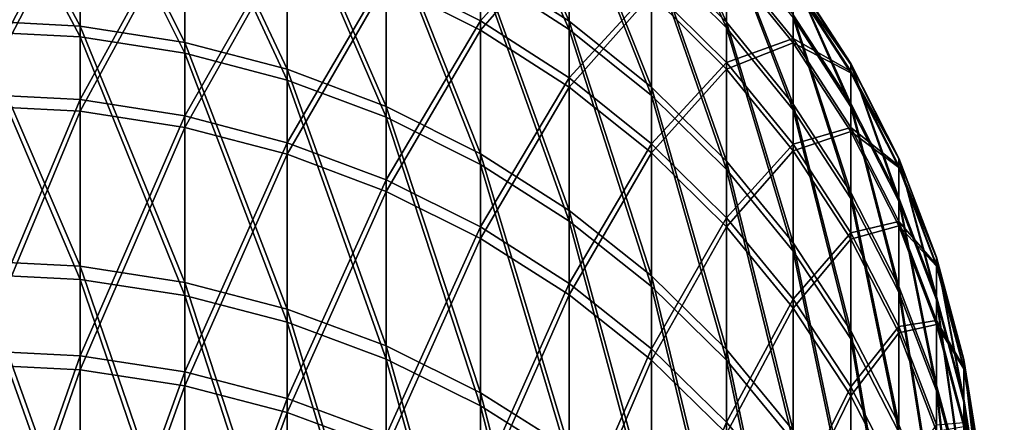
# Model space of a CAD drawing. Header units: millimetres. Extents: x -184 to 165, y -135 to 242.
# Tile 730 of 1056: x -36.7388 to -36.4954, y -81.7144 to -81.615. Entities that reach past the tile are written whole.
import ezdxf

# ---------------------------------------------------------------- set-up
doc = ezdxf.new("R2010")
doc.units = ezdxf.units.MM
doc.header["$LTSCALE"] = 41.718519
for name, color, linetype in [('384', 7, 'CONTINUOUS'), ('386', 7, 'CONTINUOUS'), ('453', 7, 'CONTINUOUS'), ('455', 7, 'CONTINUOUS'), ('469', 7, 'CONTINUOUS')]:
    doc.layers.add(name, color=color, linetype=linetype)

msp = doc.modelspace()

# ---------------------------------------------------------------- linework, layer by layer
at = {"layer": '384', "linetype": 'CONTINUOUS'}
for points in [[(-19.80252, -81.50071, 60), (-177.5651, -81.83048, 60), (-177.79032, -81.26705, 60), (-19.80252, -81.50071, 60)], [(-19.80252, -81.50071, 60), (-19.99456, -81.97781, 60), (-177.5651, -81.83048, 60), (-19.80252, -81.50071, 60)]]:
    msp.add_3dface(points, dxfattribs=at)
at = {"layer": '386', "linetype": 'CONTINUOUS'}
for points in [[(-177.69748, -81.50071, 63), (-19.9349, -81.83048, 63), (-19.70968, -81.26705, 63), (-177.69748, -81.50071, 63)], [(-177.69748, -81.50071, 63), (-177.50544, -81.97781, 63), (-19.9349, -81.83048, 63), (-177.69748, -81.50071, 63)]]:
    msp.add_3dface(points, dxfattribs=at)
at = {"layer": '453', "linetype": 'CONTINUOUS'}
for points in [[(-36.60295, -81.58073, 25.37994), (-36.60295, -81.61532, 25.11117), (-36.62491, -81.56654, 25.37844), (-36.60295, -81.58073, 25.37994)], [(-36.62491, -81.56654, 25.37844), (-36.60295, -81.61532, 25.11117), (-36.62491, -81.6012, 25.10903), (-36.62491, -81.56654, 25.37844)], [(-36.75, -81.61519, 24.83494), (-36.75, -81.56804, 25.10399), (-36.72387, -81.61654, 24.8352), (-36.75, -81.61519, 24.83494)], [(-36.75, -81.56804, 25.10399), (-36.72387, -81.56939, 25.1042), (-36.72387, -81.61654, 24.8352), (-36.75, -81.56804, 25.10399)], [(-36.698, -81.57344, 25.10481), (-36.698, -81.62056, 24.836), (-36.72387, -81.56939, 25.1042), (-36.698, -81.57344, 25.10481)], [(-36.72387, -81.56939, 25.1042), (-36.698, -81.62056, 24.836), (-36.72387, -81.61654, 24.8352), (-36.72387, -81.56939, 25.1042)], [(-36.6727, -81.58015, 25.10583), (-36.6727, -81.62721, 24.83732), (-36.698, -81.57344, 25.10481), (-36.6727, -81.58015, 25.10583)], [(-36.698, -81.57344, 25.10481), (-36.6727, -81.62721, 24.83732), (-36.698, -81.62056, 24.836), (-36.698, -81.57344, 25.10481)], [(-36.56409, -81.59339, 25.65209), (-36.56409, -81.61557, 25.38362), (-36.5826, -81.57489, 25.65098), (-36.56409, -81.59339, 25.65209)], [(-36.5826, -81.57489, 25.65098), (-36.56409, -81.61557, 25.38362), (-36.5826, -81.59714, 25.38167), (-36.5826, -81.57489, 25.65098)], [(-36.62491, -81.61752, 27.0025), (-36.62491, -81.57822, 26.73373), (-36.64824, -81.60579, 27.00449), (-36.62491, -81.61752, 27.0025)], [(-36.62491, -81.61752, 27.0025), (-36.60295, -81.59239, 26.73199), (-36.62491, -81.57822, 26.73373), (-36.62491, -81.61752, 27.0025)], [(-36.64824, -81.58944, 25.10724), (-36.64824, -81.63642, 24.83916), (-36.6727, -81.58015, 25.10583), (-36.64824, -81.58944, 25.10724)], [(-36.6727, -81.58015, 25.10583), (-36.64824, -81.63642, 24.83916), (-36.6727, -81.62721, 24.83732), (-36.6727, -81.58015, 25.10583)], [(-36.5826, -81.59714, 25.38167), (-36.5826, -81.63163, 25.11365), (-36.60295, -81.58073, 25.37994), (-36.5826, -81.59714, 25.38167)], [(-36.60295, -81.58073, 25.37994), (-36.5826, -81.63163, 25.11365), (-36.60295, -81.61532, 25.11117), (-36.60295, -81.58073, 25.37994)], [(-36.75, -81.58445, 27.00811), (-36.75, -81.63623, 27.27632), (-36.72387, -81.5858, 27.00788), (-36.75, -81.58445, 27.00811)], [(-36.75, -81.63623, 27.27632), (-36.72387, -81.63757, 27.27603), (-36.72387, -81.5858, 27.00788), (-36.75, -81.63623, 27.27632)], [(-36.72387, -81.63757, 27.27603), (-36.698, -81.58984, 27.0072), (-36.72387, -81.5858, 27.00788), (-36.72387, -81.63757, 27.27603)], [(-36.62491, -81.6012, 25.10903), (-36.62491, -81.6481, 24.84148), (-36.64824, -81.58944, 25.10724), (-36.62491, -81.6012, 25.10903)], [(-36.64824, -81.58944, 25.10724), (-36.62491, -81.6481, 24.84148), (-36.64824, -81.63642, 24.83916), (-36.64824, -81.58944, 25.10724)], [(-36.698, -81.64158, 27.27516), (-36.698, -81.58984, 27.0072), (-36.72387, -81.63757, 27.27603), (-36.698, -81.64158, 27.27516)], [(-36.698, -81.64158, 27.27516), (-36.6727, -81.59653, 27.00606), (-36.698, -81.58984, 27.0072), (-36.698, -81.64158, 27.27516)], [(-36.60295, -81.6316, 27.00012), (-36.60295, -81.59239, 26.73199), (-36.62491, -81.61752, 27.0025), (-36.60295, -81.6316, 27.00012)], [(-36.60295, -81.6316, 27.00012), (-36.5826, -81.60876, 26.72997), (-36.60295, -81.59239, 26.73199), (-36.60295, -81.6316, 27.00012)], [(-36.54762, -81.61372, 25.6533), (-36.54762, -81.63583, 25.38576), (-36.56409, -81.59339, 25.65209), (-36.54762, -81.61372, 25.6533)], [(-36.56409, -81.59339, 25.65209), (-36.54762, -81.63583, 25.38576), (-36.56409, -81.61557, 25.38362), (-36.56409, -81.59339, 25.65209)], [(-36.6727, -81.64821, 27.27372), (-36.6727, -81.59653, 27.00606), (-36.698, -81.64158, 27.27516), (-36.6727, -81.64821, 27.27372)], [(-36.6727, -81.64821, 27.27372), (-36.64824, -81.60579, 27.00449), (-36.6727, -81.59653, 27.00606), (-36.6727, -81.64821, 27.27372)], [(-36.56409, -81.61557, 25.38362), (-36.56409, -81.64995, 25.11643), (-36.5826, -81.59714, 25.38167), (-36.56409, -81.61557, 25.38362)], [(-36.5826, -81.59714, 25.38167), (-36.56409, -81.64995, 25.11643), (-36.5826, -81.63163, 25.11365), (-36.5826, -81.59714, 25.38167)], [(-36.60295, -81.61532, 25.11117), (-36.60295, -81.6621, 24.84426), (-36.62491, -81.6012, 25.10903), (-36.60295, -81.61532, 25.11117)], [(-36.62491, -81.6012, 25.10903), (-36.60295, -81.6621, 24.84426), (-36.62491, -81.6481, 24.84148), (-36.62491, -81.6012, 25.10903)], [(-36.56409, -81.62715, 26.72771), (-36.56409, -81.60035, 26.45966), (-36.5826, -81.60876, 26.72997), (-36.56409, -81.62715, 26.72771)], [(-36.54762, -81.62066, 26.45809), (-36.54762, -81.60613, 26.19003), (-36.56409, -81.60035, 26.45966), (-36.54762, -81.62066, 26.45809)], [(-36.56409, -81.62715, 26.72771), (-36.54762, -81.62066, 26.45809), (-36.56409, -81.60035, 26.45966), (-36.56409, -81.62715, 26.72771)], [(-36.53338, -81.62579, 25.92189), (-36.53338, -81.63566, 25.65461), (-36.54762, -81.60381, 25.92158), (-36.53338, -81.62579, 25.92189)], [(-36.54762, -81.60613, 26.19003), (-36.53338, -81.62579, 25.92189), (-36.54762, -81.60381, 25.92158), (-36.54762, -81.60613, 26.19003)], [(-36.54762, -81.60381, 25.92158), (-36.53338, -81.63566, 25.65461), (-36.54762, -81.61372, 25.6533), (-36.54762, -81.60381, 25.92158)], [(-36.64824, -81.65739, 27.27173), (-36.64824, -81.60579, 27.00449), (-36.6727, -81.64821, 27.27372), (-36.64824, -81.65739, 27.27173)], [(-36.64824, -81.65739, 27.27173), (-36.62491, -81.61752, 27.0025), (-36.64824, -81.60579, 27.00449), (-36.64824, -81.65739, 27.27173)], [(-36.53338, -81.6281, 26.18934), (-36.53338, -81.62579, 25.92189), (-36.54762, -81.60613, 26.19003), (-36.53338, -81.6281, 26.18934)], [(-36.54762, -81.62066, 26.45809), (-36.53338, -81.6281, 26.18934), (-36.54762, -81.60613, 26.19003), (-36.54762, -81.62066, 26.45809)], [(-36.5826, -81.64786, 26.99736), (-36.5826, -81.60876, 26.72997), (-36.60295, -81.6316, 27.00012), (-36.5826, -81.64786, 26.99736)], [(-36.5826, -81.64786, 26.99736), (-36.56409, -81.62715, 26.72771), (-36.5826, -81.60876, 26.72997), (-36.5826, -81.64786, 26.99736)], [(-36.53338, -81.63566, 25.65461), (-36.53338, -81.65769, 25.38806), (-36.54762, -81.61372, 25.6533), (-36.53338, -81.63566, 25.65461)], [(-36.54762, -81.61372, 25.6533), (-36.53338, -81.65769, 25.38806), (-36.54762, -81.63583, 25.38576), (-36.54762, -81.61372, 25.6533)], [(-36.75, -81.67455, 24.5683), (-36.75, -81.61519, 24.83494), (-36.72387, -81.67588, 24.56863), (-36.75, -81.67455, 24.5683)], [(-36.75, -81.61519, 24.83494), (-36.72387, -81.61654, 24.8352), (-36.72387, -81.67588, 24.56863), (-36.75, -81.61519, 24.83494)], [(-36.5826, -81.63163, 25.11365), (-36.5826, -81.67828, 24.84748), (-36.60295, -81.61532, 25.11117), (-36.5826, -81.63163, 25.11365)], [(-36.60295, -81.61532, 25.11117), (-36.5826, -81.67828, 24.84748), (-36.60295, -81.6621, 24.84426), (-36.60295, -81.61532, 25.11117)], [(-36.54762, -81.63583, 25.38576), (-36.54762, -81.67009, 25.11949), (-36.56409, -81.61557, 25.38362), (-36.54762, -81.63583, 25.38576)], [(-36.56409, -81.61557, 25.38362), (-36.54762, -81.67009, 25.11949), (-36.56409, -81.64995, 25.11643), (-36.56409, -81.61557, 25.38362)], [(-36.698, -81.62056, 24.836), (-36.698, -81.67986, 24.56961), (-36.72387, -81.61654, 24.8352), (-36.698, -81.62056, 24.836)], [(-36.72387, -81.61654, 24.8352), (-36.698, -81.67986, 24.56961), (-36.72387, -81.67588, 24.56863), (-36.72387, -81.61654, 24.8352)], [(-36.62491, -81.66902, 27.26921), (-36.62491, -81.61752, 27.0025), (-36.64824, -81.65739, 27.27173), (-36.62491, -81.66902, 27.26921)], [(-36.62491, -81.66902, 27.26921), (-36.60295, -81.6316, 27.00012), (-36.62491, -81.61752, 27.0025), (-36.62491, -81.66902, 27.26921)], [(-36.6727, -81.62721, 24.83732), (-36.6727, -81.68644, 24.57124), (-36.698, -81.62056, 24.836), (-36.6727, -81.62721, 24.83732)], [(-36.698, -81.62056, 24.836), (-36.6727, -81.68644, 24.57124), (-36.698, -81.67986, 24.56961), (-36.698, -81.62056, 24.836)], [(-36.54762, -81.64737, 26.72522), (-36.54762, -81.62066, 26.45809), (-36.56409, -81.62715, 26.72771), (-36.54762, -81.64737, 26.72522)], [(-36.53338, -81.64257, 26.4564), (-36.53338, -81.6281, 26.18934), (-36.54762, -81.62066, 26.45809), (-36.53338, -81.64257, 26.4564)], [(-36.54762, -81.64737, 26.72522), (-36.53338, -81.64257, 26.4564), (-36.54762, -81.62066, 26.45809), (-36.54762, -81.64737, 26.72522)], [(-36.52151, -81.64914, 25.92222), (-36.52151, -81.65897, 25.65601), (-36.53338, -81.62579, 25.92189), (-36.52151, -81.64914, 25.92222)], [(-36.53338, -81.6281, 26.18934), (-36.52151, -81.64914, 25.92222), (-36.53338, -81.62579, 25.92189), (-36.53338, -81.6281, 26.18934)], [(-36.53338, -81.62579, 25.92189), (-36.52151, -81.65897, 25.65601), (-36.53338, -81.63566, 25.65461), (-36.53338, -81.62579, 25.92189)], [(-36.64824, -81.63642, 24.83916), (-36.64824, -81.69556, 24.57349), (-36.6727, -81.62721, 24.83732), (-36.64824, -81.63642, 24.83916)], [(-36.6727, -81.62721, 24.83732), (-36.64824, -81.69556, 24.57349), (-36.6727, -81.68644, 24.57124), (-36.6727, -81.62721, 24.83732)], [(-36.56409, -81.66613, 26.99426), (-36.56409, -81.62715, 26.72771), (-36.5826, -81.64786, 26.99736), (-36.56409, -81.66613, 26.99426)], [(-36.56409, -81.66613, 26.99426), (-36.54762, -81.64737, 26.72522), (-36.56409, -81.62715, 26.72771), (-36.56409, -81.66613, 26.99426)], [(-36.52151, -81.65144, 26.18861), (-36.52151, -81.64914, 25.92222), (-36.53338, -81.6281, 26.18934), (-36.52151, -81.65144, 26.18861)], [(-36.53338, -81.64257, 26.4564), (-36.52151, -81.65144, 26.18861), (-36.53338, -81.6281, 26.18934), (-36.53338, -81.64257, 26.4564)], [(-36.60295, -81.68297, 27.26618), (-36.60295, -81.6316, 27.00012), (-36.62491, -81.66902, 27.26921), (-36.60295, -81.68297, 27.26618)], [(-36.60295, -81.68297, 27.26618), (-36.5826, -81.64786, 26.99736), (-36.60295, -81.6316, 27.00012), (-36.60295, -81.68297, 27.26618)], [(-36.56409, -81.64995, 25.11643), (-36.56409, -81.69646, 24.85109), (-36.5826, -81.63163, 25.11365), (-36.56409, -81.64995, 25.11643)], [(-36.5826, -81.63163, 25.11365), (-36.56409, -81.69646, 24.85109), (-36.5826, -81.67828, 24.84748), (-36.5826, -81.63163, 25.11365)], [(-36.53338, -81.65769, 25.38806), (-36.53338, -81.69182, 25.12279), (-36.54762, -81.63583, 25.38576), (-36.53338, -81.65769, 25.38806)], [(-36.54762, -81.63583, 25.38576), (-36.53338, -81.69182, 25.12279), (-36.54762, -81.67009, 25.11949), (-36.54762, -81.63583, 25.38576)], [(-36.52151, -81.65897, 25.65601), (-36.52151, -81.68091, 25.39052), (-36.53338, -81.63566, 25.65461), (-36.52151, -81.65897, 25.65601)], [(-36.53338, -81.63566, 25.65461), (-36.52151, -81.68091, 25.39052), (-36.53338, -81.65769, 25.38806), (-36.53338, -81.63566, 25.65461)], [(-36.75, -81.63623, 27.27632), (-36.75, -81.70017, 27.54189), (-36.72387, -81.63757, 27.27603), (-36.75, -81.63623, 27.27632)], [(-36.75, -81.70017, 27.54189), (-36.72387, -81.7015, 27.54153), (-36.72387, -81.63757, 27.27603), (-36.75, -81.70017, 27.54189)], [(-36.72387, -81.7015, 27.54153), (-36.698, -81.64158, 27.27516), (-36.72387, -81.63757, 27.27603), (-36.72387, -81.7015, 27.54153)], [(-36.62491, -81.6481, 24.84148), (-36.62491, -81.70712, 24.57633), (-36.64824, -81.63642, 24.83916), (-36.62491, -81.6481, 24.84148)], [(-36.64824, -81.63642, 24.83916), (-36.62491, -81.70712, 24.57633), (-36.64824, -81.69556, 24.57349), (-36.64824, -81.63642, 24.83916)], [(-36.698, -81.70546, 27.54048), (-36.698, -81.64158, 27.27516), (-36.72387, -81.7015, 27.54153), (-36.698, -81.70546, 27.54048)], [(-36.698, -81.70546, 27.54048), (-36.6727, -81.64821, 27.27372), (-36.698, -81.64158, 27.27516), (-36.698, -81.70546, 27.54048)], [(-36.53338, -81.66919, 26.72254), (-36.53338, -81.64257, 26.4564), (-36.54762, -81.64737, 26.72522), (-36.53338, -81.66919, 26.72254)], [(-36.52151, -81.66585, 26.45461), (-36.52151, -81.65144, 26.18861), (-36.53338, -81.64257, 26.4564), (-36.52151, -81.66585, 26.45461)], [(-36.53338, -81.66919, 26.72254), (-36.52151, -81.66585, 26.45461), (-36.53338, -81.64257, 26.4564), (-36.53338, -81.66919, 26.72254)], [(-36.5826, -81.69909, 27.26269), (-36.5826, -81.64786, 26.99736), (-36.60295, -81.68297, 27.26618), (-36.5826, -81.69909, 27.26269)], [(-36.5826, -81.69909, 27.26269), (-36.56409, -81.66613, 26.99426), (-36.5826, -81.64786, 26.99736), (-36.5826, -81.69909, 27.26269)], [(-36.54762, -81.68622, 26.99085), (-36.54762, -81.64737, 26.72522), (-36.56409, -81.66613, 26.99426), (-36.54762, -81.68622, 26.99085)], [(-36.54762, -81.68622, 26.99085), (-36.53338, -81.66919, 26.72254), (-36.54762, -81.64737, 26.72522), (-36.54762, -81.68622, 26.99085)], [(-36.6727, -81.71202, 27.53875), (-36.6727, -81.64821, 27.27372), (-36.698, -81.70546, 27.54048), (-36.6727, -81.71202, 27.53875)], [(-36.6727, -81.71202, 27.53875), (-36.64824, -81.65739, 27.27173), (-36.6727, -81.64821, 27.27372), (-36.6727, -81.71202, 27.53875)], [(-36.60295, -81.6621, 24.84426), (-36.60295, -81.72098, 24.57975), (-36.62491, -81.6481, 24.84148), (-36.60295, -81.6621, 24.84426)], [(-36.62491, -81.6481, 24.84148), (-36.60295, -81.72098, 24.57975), (-36.62491, -81.70712, 24.57633), (-36.62491, -81.6481, 24.84148)], [(-36.54762, -81.67009, 25.11949), (-36.54762, -81.71644, 24.85506), (-36.56409, -81.64995, 25.11643), (-36.54762, -81.67009, 25.11949)], [(-36.56409, -81.64995, 25.11643), (-36.54762, -81.71644, 24.85506), (-36.56409, -81.69646, 24.85109), (-36.56409, -81.64995, 25.11643)], [(-36.51215, -81.6736, 25.92257), (-36.51215, -81.68339, 25.65747), (-36.52151, -81.64914, 25.92222), (-36.51215, -81.6736, 25.92257)], [(-36.52151, -81.65144, 26.18861), (-36.51215, -81.6736, 25.92257), (-36.52151, -81.64914, 25.92222), (-36.52151, -81.65144, 26.18861)], [(-36.52151, -81.64914, 25.92222), (-36.51215, -81.68339, 25.65747), (-36.52151, -81.65897, 25.65601), (-36.52151, -81.64914, 25.92222)], [(-36.51215, -81.67589, 26.18784), (-36.51215, -81.6736, 25.92257), (-36.52151, -81.65144, 26.18861), (-36.51215, -81.67589, 26.18784)], [(-36.52151, -81.66585, 26.45461), (-36.51215, -81.67589, 26.18784), (-36.52151, -81.65144, 26.18861), (-36.52151, -81.66585, 26.45461)], [(-36.64824, -81.7211, 27.53634), (-36.64824, -81.65739, 27.27173), (-36.6727, -81.71202, 27.53875), (-36.64824, -81.7211, 27.53634)], [(-36.64824, -81.7211, 27.53634), (-36.62491, -81.66902, 27.26921), (-36.64824, -81.65739, 27.27173), (-36.64824, -81.7211, 27.53634)], [(-36.52151, -81.68091, 25.39052), (-36.52151, -81.71491, 25.1263), (-36.53338, -81.65769, 25.38806), (-36.52151, -81.68091, 25.39052)], [(-36.53338, -81.65769, 25.38806), (-36.52151, -81.71491, 25.1263), (-36.53338, -81.69182, 25.12279), (-36.53338, -81.65769, 25.38806)], [(-36.51215, -81.68339, 25.65747), (-36.51215, -81.70524, 25.39309), (-36.52151, -81.65897, 25.65601), (-36.51215, -81.68339, 25.65747)], [(-36.52151, -81.65897, 25.65601), (-36.51215, -81.70524, 25.39309), (-36.52151, -81.68091, 25.39052), (-36.52151, -81.65897, 25.65601)], [(-36.5826, -81.67828, 24.84748), (-36.5826, -81.737, 24.5837), (-36.60295, -81.6621, 24.84426), (-36.5826, -81.67828, 24.84748)], [(-36.60295, -81.6621, 24.84426), (-36.5826, -81.737, 24.5837), (-36.60295, -81.72098, 24.57975), (-36.60295, -81.6621, 24.84426)], [(-36.56409, -81.71721, 27.25876), (-36.56409, -81.66613, 26.99426), (-36.5826, -81.69909, 27.26269), (-36.56409, -81.71721, 27.25876)], [(-36.56409, -81.71721, 27.25876), (-36.54762, -81.68622, 26.99085), (-36.56409, -81.66613, 26.99426), (-36.56409, -81.71721, 27.25876)], [(-36.52151, -81.69236, 26.71968), (-36.52151, -81.66585, 26.45461), (-36.53338, -81.66919, 26.72254), (-36.52151, -81.69236, 26.71968)], [(-36.51215, -81.69025, 26.45273), (-36.51215, -81.67589, 26.18784), (-36.52151, -81.66585, 26.45461), (-36.51215, -81.69025, 26.45273)], [(-36.52151, -81.69236, 26.71968), (-36.51215, -81.69025, 26.45273), (-36.52151, -81.66585, 26.45461), (-36.52151, -81.69236, 26.71968)], [(-36.62491, -81.7326, 27.53329), (-36.62491, -81.66902, 27.26921), (-36.64824, -81.7211, 27.53634), (-36.62491, -81.7326, 27.53329)], [(-36.62491, -81.7326, 27.53329), (-36.60295, -81.68297, 27.26618), (-36.62491, -81.66902, 27.26921), (-36.62491, -81.7326, 27.53329)], [(-36.53338, -81.70789, 26.98718), (-36.53338, -81.66919, 26.72254), (-36.54762, -81.68622, 26.99085), (-36.53338, -81.70789, 26.98718)], [(-36.53338, -81.70789, 26.98718), (-36.52151, -81.69236, 26.71968), (-36.53338, -81.66919, 26.72254), (-36.53338, -81.70789, 26.98718)], [(-36.53338, -81.69182, 25.12279), (-36.53338, -81.73799, 24.85935), (-36.54762, -81.67009, 25.11949), (-36.53338, -81.69182, 25.12279)], [(-36.54762, -81.67009, 25.11949), (-36.53338, -81.73799, 24.85935), (-36.54762, -81.71644, 24.85506), (-36.54762, -81.67009, 25.11949)], [(-36.75, -81.74597, 24.30465), (-36.75, -81.67455, 24.5683), (-36.72387, -81.74729, 24.30504), (-36.75, -81.74597, 24.30465)], [(-36.75, -81.67455, 24.5683), (-36.72387, -81.67588, 24.56863), (-36.72387, -81.74729, 24.30504), (-36.75, -81.67455, 24.5683)], [(-36.5054, -81.69891, 25.92292), (-36.5054, -81.70866, 25.65898), (-36.51215, -81.6736, 25.92257), (-36.5054, -81.69891, 25.92292)], [(-36.51215, -81.67589, 26.18784), (-36.5054, -81.69891, 25.92292), (-36.51215, -81.6736, 25.92257), (-36.51215, -81.67589, 26.18784)], [(-36.51215, -81.6736, 25.92257), (-36.5054, -81.70866, 25.65898), (-36.51215, -81.68339, 25.65747), (-36.51215, -81.6736, 25.92257)], [(-36.698, -81.67986, 24.56961), (-36.698, -81.75122, 24.3062), (-36.72387, -81.67588, 24.56863), (-36.698, -81.67986, 24.56961)], [(-36.72387, -81.67588, 24.56863), (-36.698, -81.75122, 24.3062), (-36.72387, -81.74729, 24.30504), (-36.72387, -81.67588, 24.56863)], [(-36.5054, -81.70119, 26.18704), (-36.5054, -81.69891, 25.92292), (-36.51215, -81.67589, 26.18784), (-36.5054, -81.70119, 26.18704)], [(-36.51215, -81.69025, 26.45273), (-36.5054, -81.70119, 26.18704), (-36.51215, -81.67589, 26.18784), (-36.51215, -81.69025, 26.45273)], [(-36.56409, -81.69646, 24.85109), (-36.56409, -81.75499, 24.58814), (-36.5826, -81.67828, 24.84748), (-36.56409, -81.69646, 24.85109)], [(-36.5826, -81.67828, 24.84748), (-36.56409, -81.75499, 24.58814), (-36.5826, -81.737, 24.5837), (-36.5826, -81.67828, 24.84748)], [(-36.6727, -81.68644, 24.57124), (-36.6727, -81.75772, 24.30812), (-36.698, -81.67986, 24.56961), (-36.6727, -81.68644, 24.57124)], [(-36.698, -81.67986, 24.56961), (-36.6727, -81.75772, 24.30812), (-36.698, -81.75122, 24.3062), (-36.698, -81.67986, 24.56961)], [(-36.51215, -81.70524, 25.39309), (-36.51215, -81.73909, 25.12997), (-36.52151, -81.68091, 25.39052), (-36.51215, -81.70524, 25.39309)], [(-36.52151, -81.68091, 25.39052), (-36.51215, -81.73909, 25.12997), (-36.52151, -81.71491, 25.1263), (-36.52151, -81.68091, 25.39052)], [(-36.60295, -81.7464, 27.52964), (-36.60295, -81.68297, 27.26618), (-36.62491, -81.7326, 27.53329), (-36.60295, -81.7464, 27.52964)], [(-36.60295, -81.7464, 27.52964), (-36.5826, -81.69909, 27.26269), (-36.60295, -81.68297, 27.26618), (-36.60295, -81.7464, 27.52964)], [(-36.5054, -81.70866, 25.65898), (-36.5054, -81.73041, 25.39574), (-36.51215, -81.68339, 25.65747), (-36.5054, -81.70866, 25.65898)], [(-36.51215, -81.68339, 25.65747), (-36.5054, -81.73041, 25.39574), (-36.51215, -81.70524, 25.39309), (-36.51215, -81.68339, 25.65747)], [(-36.64824, -81.69556, 24.57349), (-36.64824, -81.76673, 24.31078), (-36.6727, -81.68644, 24.57124), (-36.64824, -81.69556, 24.57349)], [(-36.6727, -81.68644, 24.57124), (-36.64824, -81.76673, 24.31078), (-36.6727, -81.75772, 24.30812), (-36.6727, -81.68644, 24.57124)], [(-36.54762, -81.73711, 27.25444), (-36.54762, -81.68622, 26.99085), (-36.56409, -81.71721, 27.25876), (-36.54762, -81.73711, 27.25444)], [(-36.54762, -81.73711, 27.25444), (-36.53338, -81.70789, 26.98718), (-36.54762, -81.68622, 26.99085), (-36.54762, -81.73711, 27.25444)], [(-36.52151, -81.71491, 25.1263), (-36.52151, -81.7609, 24.8639), (-36.53338, -81.69182, 25.12279), (-36.52151, -81.71491, 25.1263)], [(-36.53338, -81.69182, 25.12279), (-36.52151, -81.7609, 24.8639), (-36.53338, -81.73799, 24.85935), (-36.53338, -81.69182, 25.12279)], [(-36.51215, -81.71665, 26.7167), (-36.51215, -81.69025, 26.45273), (-36.52151, -81.69236, 26.71968), (-36.51215, -81.71665, 26.7167)], [(-36.5054, -81.71548, 26.45079), (-36.5054, -81.70119, 26.18704), (-36.51215, -81.69025, 26.45273), (-36.5054, -81.71548, 26.45079)], [(-36.51215, -81.71665, 26.7167), (-36.5054, -81.71548, 26.45079), (-36.51215, -81.69025, 26.45273), (-36.51215, -81.71665, 26.7167)], [(-36.52151, -81.73091, 26.98328), (-36.52151, -81.69236, 26.71968), (-36.53338, -81.70789, 26.98718), (-36.52151, -81.73091, 26.98328)], [(-36.52151, -81.73091, 26.98328), (-36.51215, -81.71665, 26.7167), (-36.52151, -81.69236, 26.71968), (-36.52151, -81.73091, 26.98328)], [(-36.62491, -81.70712, 24.57633), (-36.62491, -81.77815, 24.31415), (-36.64824, -81.69556, 24.57349), (-36.62491, -81.70712, 24.57633)], [(-36.64824, -81.69556, 24.57349), (-36.62491, -81.77815, 24.31415), (-36.64824, -81.76673, 24.31078), (-36.64824, -81.69556, 24.57349)], [(-36.54762, -81.71644, 24.85506), (-36.54762, -81.77477, 24.59302), (-36.56409, -81.69646, 24.85109), (-36.54762, -81.71644, 24.85506)], [(-36.56409, -81.69646, 24.85109), (-36.54762, -81.77477, 24.59302), (-36.56409, -81.75499, 24.58814), (-36.56409, -81.69646, 24.85109)], [(-36.5826, -81.76235, 27.52541), (-36.5826, -81.69909, 27.26269), (-36.60295, -81.7464, 27.52964), (-36.5826, -81.76235, 27.52541)], [(-36.5826, -81.76235, 27.52541), (-36.56409, -81.71721, 27.25876), (-36.5826, -81.69909, 27.26269), (-36.5826, -81.76235, 27.52541)], [(-36.50133, -81.72478, 25.92329), (-36.50133, -81.73449, 25.66052), (-36.5054, -81.69891, 25.92292), (-36.50133, -81.72478, 25.92329)], [(-36.5054, -81.70119, 26.18704), (-36.50133, -81.72478, 25.92329), (-36.5054, -81.69891, 25.92292), (-36.5054, -81.70119, 26.18704)], [(-36.5054, -81.69891, 25.92292), (-36.50133, -81.73449, 25.66052), (-36.5054, -81.70866, 25.65898), (-36.5054, -81.69891, 25.92292)], [(-36.50133, -81.72705, 26.18623), (-36.50133, -81.72478, 25.92329), (-36.5054, -81.70119, 26.18704), (-36.50133, -81.72705, 26.18623)], [(-36.5054, -81.71548, 26.45079), (-36.50133, -81.72705, 26.18623), (-36.5054, -81.70119, 26.18704), (-36.5054, -81.71548, 26.45079)], [(-36.5054, -81.73041, 25.39574), (-36.5054, -81.76412, 25.13377), (-36.51215, -81.70524, 25.39309), (-36.5054, -81.73041, 25.39574)], [(-36.51215, -81.70524, 25.39309), (-36.5054, -81.76412, 25.13377), (-36.51215, -81.73909, 25.12997), (-36.51215, -81.70524, 25.39309)], [(-36.60295, -81.72098, 24.57975), (-36.60295, -81.79184, 24.3182), (-36.62491, -81.70712, 24.57633), (-36.60295, -81.72098, 24.57975)], [(-36.62491, -81.70712, 24.57633), (-36.60295, -81.79184, 24.3182), (-36.62491, -81.77815, 24.31415), (-36.62491, -81.70712, 24.57633)], [(-36.53338, -81.75859, 27.24979), (-36.53338, -81.70789, 26.98718), (-36.54762, -81.73711, 27.25444), (-36.53338, -81.75859, 27.24979)], [(-36.53338, -81.75859, 27.24979), (-36.52151, -81.73091, 26.98328), (-36.53338, -81.70789, 26.98718), (-36.53338, -81.75859, 27.24979)], [(-36.50133, -81.73449, 25.66052), (-36.50133, -81.75614, 25.39846), (-36.5054, -81.70866, 25.65898), (-36.50133, -81.73449, 25.66052)], [(-36.5054, -81.70866, 25.65898), (-36.50133, -81.75614, 25.39846), (-36.5054, -81.73041, 25.39574), (-36.5054, -81.70866, 25.65898)]]:
    msp.add_3dface(points, dxfattribs=at)
at = {"layer": '455', "linetype": 'CONTINUOUS'}
for points in [[(-36.75, -81.70017, 27.54189), (-36.75, -81.77614, 27.80427), (-36.72387, -81.7015, 27.54153), (-36.75, -81.70017, 27.54189)], [(-36.72387, -81.7015, 27.54153), (-36.75, -81.77614, 27.80427), (-36.72387, -81.77744, 27.80386), (-36.72387, -81.7015, 27.54153)], [(-36.698, -81.70546, 27.54048), (-36.72387, -81.7015, 27.54153), (-36.72387, -81.77744, 27.80386), (-36.698, -81.70546, 27.54048)], [(-36.698, -81.78135, 27.80263), (-36.698, -81.70546, 27.54048), (-36.72387, -81.77744, 27.80386), (-36.698, -81.78135, 27.80263)], [(-36.6727, -81.71202, 27.53875), (-36.698, -81.70546, 27.54048), (-36.698, -81.78135, 27.80263), (-36.6727, -81.71202, 27.53875)], [(-36.6727, -81.78782, 27.8006), (-36.6727, -81.71202, 27.53875), (-36.698, -81.78135, 27.80263), (-36.6727, -81.78782, 27.8006)], [(-36.64824, -81.7211, 27.53634), (-36.6727, -81.71202, 27.53875), (-36.6727, -81.78782, 27.8006), (-36.64824, -81.7211, 27.53634)]]:
    msp.add_3dface(points, dxfattribs=at)
at = {"layer": '469', "linetype": 'CONTINUOUS'}
for points in [[(-36.75, -81.61786, -30.1784), (-36.75, -81.57009, -29.90945), (-36.72387, -81.6192, -30.17813), (-36.75, -81.61786, -30.1784)], [(-36.75, -81.57009, -29.90945), (-36.72387, -81.57145, -29.90924), (-36.72387, -81.6192, -30.17813), (-36.75, -81.57009, -29.90945)], [(-36.60295, -81.58217, -29.63348), (-36.60295, -81.61736, -29.90216), (-36.62491, -81.56797, -29.63501), (-36.60295, -81.58217, -29.63348)], [(-36.62491, -81.56797, -29.63501), (-36.60295, -81.61736, -29.90216), (-36.62491, -81.60325, -29.90434), (-36.62491, -81.56797, -29.63501)], [(-36.698, -81.5755, -29.90862), (-36.698, -81.62322, -30.17732), (-36.72387, -81.57145, -29.90924), (-36.698, -81.5755, -29.90862)], [(-36.72387, -81.57145, -29.90924), (-36.698, -81.62322, -30.17732), (-36.72387, -81.6192, -30.17813), (-36.72387, -81.57145, -29.90924)], [(-36.6727, -81.5822, -29.90759), (-36.6727, -81.62987, -30.17599), (-36.698, -81.5755, -29.90862), (-36.6727, -81.5822, -29.90759)], [(-36.698, -81.5755, -29.90862), (-36.6727, -81.62987, -30.17599), (-36.698, -81.62322, -30.17732), (-36.698, -81.5755, -29.90862)], [(-36.62491, -81.61527, -28.01083), (-36.62491, -81.57658, -28.2797), (-36.64824, -81.60354, -28.00887), (-36.62491, -81.61527, -28.01083)], [(-36.62491, -81.61527, -28.01083), (-36.60295, -81.59075, -28.28141), (-36.62491, -81.57658, -28.2797), (-36.62491, -81.61527, -28.01083)], [(-36.56409, -81.5942, -29.3613), (-36.56409, -81.61699, -29.62972), (-36.5826, -81.5757, -29.36245), (-36.56409, -81.5942, -29.3613)], [(-36.5826, -81.5757, -29.36245), (-36.56409, -81.61699, -29.62972), (-36.5826, -81.59857, -29.63171), (-36.5826, -81.5757, -29.36245)], [(-36.75, -81.58219, -28.0053), (-36.75, -81.63337, -27.73698), (-36.72387, -81.58354, -28.00553), (-36.75, -81.58219, -28.0053)], [(-36.64824, -81.59149, -29.90615), (-36.64824, -81.63908, -30.17413), (-36.6727, -81.5822, -29.90759), (-36.64824, -81.59149, -29.90615)], [(-36.6727, -81.5822, -29.90759), (-36.64824, -81.63908, -30.17413), (-36.6727, -81.62987, -30.17599), (-36.6727, -81.5822, -29.90759)], [(-36.5826, -81.59857, -29.63171), (-36.5826, -81.63366, -29.89965), (-36.60295, -81.58217, -29.63348), (-36.5826, -81.59857, -29.63171)], [(-36.60295, -81.58217, -29.63348), (-36.5826, -81.63366, -29.89965), (-36.60295, -81.61736, -29.90216), (-36.60295, -81.58217, -29.63348)], [(-36.75, -81.63337, -27.73698), (-36.72387, -81.63471, -27.73727), (-36.72387, -81.58354, -28.00553), (-36.75, -81.63337, -27.73698)], [(-36.72387, -81.63471, -27.73727), (-36.698, -81.58758, -28.0062), (-36.72387, -81.58354, -28.00553), (-36.72387, -81.63471, -27.73727)], [(-36.698, -81.63871, -27.73813), (-36.698, -81.58758, -28.0062), (-36.72387, -81.63471, -27.73727), (-36.698, -81.63871, -27.73813)], [(-36.698, -81.63871, -27.73813), (-36.6727, -81.59427, -28.00732), (-36.698, -81.58758, -28.0062), (-36.698, -81.63871, -27.73813)], [(-36.62491, -81.60325, -29.90434), (-36.62491, -81.65075, -30.17179), (-36.64824, -81.59149, -29.90615), (-36.62491, -81.60325, -29.90434)], [(-36.64824, -81.59149, -29.90615), (-36.62491, -81.65075, -30.17179), (-36.64824, -81.63908, -30.17413), (-36.64824, -81.59149, -29.90615)], [(-36.60295, -81.62936, -28.01319), (-36.60295, -81.59075, -28.28141), (-36.62491, -81.61527, -28.01083), (-36.60295, -81.62936, -28.01319)], [(-36.60295, -81.62936, -28.01319), (-36.5826, -81.60713, -28.28338), (-36.60295, -81.59075, -28.28141), (-36.60295, -81.62936, -28.01319)], [(-36.6727, -81.64535, -27.73955), (-36.6727, -81.59427, -28.00732), (-36.698, -81.63871, -27.73813), (-36.6727, -81.64535, -27.73955)], [(-36.6727, -81.64535, -27.73955), (-36.64824, -81.60354, -28.00887), (-36.6727, -81.59427, -28.00732), (-36.6727, -81.64535, -27.73955)], [(-36.54762, -81.61453, -29.36004), (-36.54762, -81.63725, -29.62754), (-36.56409, -81.5942, -29.3613), (-36.54762, -81.61453, -29.36004)], [(-36.56409, -81.5942, -29.3613), (-36.54762, -81.63725, -29.62754), (-36.56409, -81.61699, -29.62972), (-36.56409, -81.5942, -29.3613)], [(-36.56409, -81.61699, -29.62972), (-36.56409, -81.65198, -29.89683), (-36.5826, -81.59857, -29.63171), (-36.56409, -81.61699, -29.62972)], [(-36.5826, -81.59857, -29.63171), (-36.56409, -81.65198, -29.89683), (-36.5826, -81.63366, -29.89965), (-36.5826, -81.59857, -29.63171)], [(-36.56409, -81.62553, -28.28561), (-36.56409, -81.59933, -28.55372), (-36.5826, -81.60713, -28.28338), (-36.56409, -81.62553, -28.28561)], [(-36.54762, -81.61964, -28.55524), (-36.54762, -81.60572, -28.82333), (-36.56409, -81.59933, -28.55372), (-36.54762, -81.61964, -28.55524)], [(-36.56409, -81.62553, -28.28561), (-36.54762, -81.61964, -28.55524), (-36.56409, -81.59933, -28.55372), (-36.56409, -81.62553, -28.28561)], [(-36.64824, -81.65453, -27.74152), (-36.64824, -81.60354, -28.00887), (-36.6727, -81.64535, -27.73955), (-36.64824, -81.65453, -27.74152)], [(-36.64824, -81.65453, -27.74152), (-36.62491, -81.61527, -28.01083), (-36.64824, -81.60354, -28.00887), (-36.64824, -81.65453, -27.74152)], [(-36.60295, -81.61736, -29.90216), (-36.60295, -81.66474, -30.16897), (-36.62491, -81.60325, -29.90434), (-36.60295, -81.61736, -29.90216)], [(-36.62491, -81.60325, -29.90434), (-36.60295, -81.66474, -30.16897), (-36.62491, -81.65075, -30.17179), (-36.62491, -81.60325, -29.90434)], [(-36.53338, -81.626, -29.09143), (-36.53338, -81.63647, -29.35868), (-36.54762, -81.60402, -29.09179), (-36.53338, -81.626, -29.09143)], [(-36.54762, -81.60572, -28.82333), (-36.53338, -81.626, -29.09143), (-36.54762, -81.60402, -29.09179), (-36.54762, -81.60572, -28.82333)], [(-36.54762, -81.60402, -29.09179), (-36.53338, -81.63647, -29.35868), (-36.54762, -81.61453, -29.36004), (-36.54762, -81.60402, -29.09179)], [(-36.53338, -81.62769, -28.82397), (-36.53338, -81.626, -29.09143), (-36.54762, -81.60572, -28.82333), (-36.53338, -81.62769, -28.82397)], [(-36.54762, -81.61964, -28.55524), (-36.53338, -81.62769, -28.82397), (-36.54762, -81.60572, -28.82333), (-36.54762, -81.61964, -28.55524)], [(-36.5826, -81.64563, -28.01591), (-36.5826, -81.60713, -28.28338), (-36.60295, -81.62936, -28.01319), (-36.5826, -81.64563, -28.01591)], [(-36.5826, -81.64563, -28.01591), (-36.56409, -81.62553, -28.28561), (-36.5826, -81.60713, -28.28338), (-36.5826, -81.64563, -28.01591)], [(-36.62491, -81.66617, -27.74401), (-36.62491, -81.61527, -28.01083), (-36.64824, -81.65453, -27.74152), (-36.62491, -81.66617, -27.74401)], [(-36.62491, -81.66617, -27.74401), (-36.60295, -81.62936, -28.01319), (-36.62491, -81.61527, -28.01083), (-36.62491, -81.66617, -27.74401)], [(-36.53338, -81.63647, -29.35868), (-36.53338, -81.6591, -29.62518), (-36.54762, -81.61453, -29.36004), (-36.53338, -81.63647, -29.35868)], [(-36.54762, -81.61453, -29.36004), (-36.53338, -81.6591, -29.62518), (-36.54762, -81.63725, -29.62754), (-36.54762, -81.61453, -29.36004)], [(-36.75, -81.67782, -30.4449), (-36.75, -81.61786, -30.1784), (-36.72387, -81.67915, -30.44457), (-36.75, -81.67782, -30.4449)], [(-36.75, -81.61786, -30.1784), (-36.72387, -81.6192, -30.17813), (-36.72387, -81.67915, -30.44457), (-36.75, -81.61786, -30.1784)], [(-36.5826, -81.63366, -29.89965), (-36.5826, -81.68092, -30.16572), (-36.60295, -81.61736, -29.90216), (-36.5826, -81.63366, -29.89965)], [(-36.60295, -81.61736, -29.90216), (-36.5826, -81.68092, -30.16572), (-36.60295, -81.66474, -30.16897), (-36.60295, -81.61736, -29.90216)], [(-36.54762, -81.63725, -29.62754), (-36.54762, -81.67211, -29.89372), (-36.56409, -81.61699, -29.62972), (-36.54762, -81.63725, -29.62754)], [(-36.56409, -81.61699, -29.62972), (-36.54762, -81.67211, -29.89372), (-36.56409, -81.65198, -29.89683), (-36.56409, -81.61699, -29.62972)], [(-36.698, -81.62322, -30.17732), (-36.698, -81.68313, -30.44358), (-36.72387, -81.6192, -30.17813), (-36.698, -81.62322, -30.17732)], [(-36.72387, -81.6192, -30.17813), (-36.698, -81.68313, -30.44358), (-36.72387, -81.67915, -30.44457), (-36.72387, -81.6192, -30.17813)], [(-36.54762, -81.64575, -28.28805), (-36.54762, -81.61964, -28.55524), (-36.56409, -81.62553, -28.28561), (-36.54762, -81.64575, -28.28805)], [(-36.53338, -81.64156, -28.55687), (-36.53338, -81.62769, -28.82397), (-36.54762, -81.61964, -28.55524), (-36.53338, -81.64156, -28.55687)], [(-36.54762, -81.64575, -28.28805), (-36.53338, -81.64156, -28.55687), (-36.54762, -81.61964, -28.55524), (-36.54762, -81.64575, -28.28805)], [(-36.6727, -81.62987, -30.17599), (-36.6727, -81.68971, -30.44194), (-36.698, -81.62322, -30.17732), (-36.6727, -81.62987, -30.17599)], [(-36.698, -81.62322, -30.17732), (-36.6727, -81.68971, -30.44194), (-36.698, -81.68313, -30.44358), (-36.698, -81.62322, -30.17732)], [(-36.56409, -81.66391, -28.01897), (-36.56409, -81.62553, -28.28561), (-36.5826, -81.64563, -28.01591), (-36.56409, -81.66391, -28.01897)], [(-36.56409, -81.66391, -28.01897), (-36.54762, -81.64575, -28.28805), (-36.56409, -81.62553, -28.28561), (-36.56409, -81.66391, -28.01897)], [(-36.52151, -81.64934, -29.09104), (-36.52151, -81.65978, -29.35723), (-36.53338, -81.626, -29.09143), (-36.52151, -81.64934, -29.09104)], [(-36.53338, -81.62769, -28.82397), (-36.52151, -81.64934, -29.09104), (-36.53338, -81.626, -29.09143), (-36.53338, -81.62769, -28.82397)], [(-36.53338, -81.626, -29.09143), (-36.52151, -81.65978, -29.35723), (-36.53338, -81.63647, -29.35868), (-36.53338, -81.626, -29.09143)], [(-36.52151, -81.65104, -28.82465), (-36.52151, -81.64934, -29.09104), (-36.53338, -81.62769, -28.82397), (-36.52151, -81.65104, -28.82465)], [(-36.53338, -81.64156, -28.55687), (-36.52151, -81.65104, -28.82465), (-36.53338, -81.62769, -28.82397), (-36.53338, -81.64156, -28.55687)], [(-36.64824, -81.63908, -30.17413), (-36.64824, -81.69882, -30.43967), (-36.6727, -81.62987, -30.17599), (-36.64824, -81.63908, -30.17413)], [(-36.6727, -81.62987, -30.17599), (-36.64824, -81.69882, -30.43967), (-36.6727, -81.68971, -30.44194), (-36.6727, -81.62987, -30.17599)], [(-36.60295, -81.68013, -27.74701), (-36.60295, -81.62936, -28.01319), (-36.62491, -81.66617, -27.74401), (-36.60295, -81.68013, -27.74701)], [(-36.60295, -81.68013, -27.74701), (-36.5826, -81.64563, -28.01591), (-36.60295, -81.62936, -28.01319), (-36.60295, -81.68013, -27.74701)], [(-36.75, -81.63337, -27.73698), (-36.75, -81.6967, -27.47127), (-36.72387, -81.63471, -27.73727), (-36.75, -81.63337, -27.73698)], [(-36.75, -81.6967, -27.47127), (-36.72387, -81.69803, -27.47161), (-36.72387, -81.63471, -27.73727), (-36.75, -81.6967, -27.47127)], [(-36.72387, -81.69803, -27.47161), (-36.698, -81.63871, -27.73813), (-36.72387, -81.63471, -27.73727), (-36.72387, -81.69803, -27.47161)], [(-36.56409, -81.65198, -29.89683), (-36.56409, -81.69909, -30.16206), (-36.5826, -81.63366, -29.89965), (-36.56409, -81.65198, -29.89683)], [(-36.5826, -81.63366, -29.89965), (-36.56409, -81.69909, -30.16206), (-36.5826, -81.68092, -30.16572), (-36.5826, -81.63366, -29.89965)], [(-36.53338, -81.6591, -29.62518), (-36.53338, -81.69384, -29.89037), (-36.54762, -81.63725, -29.62754), (-36.53338, -81.6591, -29.62518)], [(-36.54762, -81.63725, -29.62754), (-36.53338, -81.69384, -29.89037), (-36.54762, -81.67211, -29.89372), (-36.54762, -81.63725, -29.62754)], [(-36.52151, -81.65978, -29.35723), (-36.52151, -81.68232, -29.62267), (-36.53338, -81.63647, -29.35868), (-36.52151, -81.65978, -29.35723)], [(-36.53338, -81.63647, -29.35868), (-36.52151, -81.68232, -29.62267), (-36.53338, -81.6591, -29.62518), (-36.53338, -81.63647, -29.35868)], [(-36.698, -81.70199, -27.47266), (-36.698, -81.63871, -27.73813), (-36.72387, -81.69803, -27.47161), (-36.698, -81.70199, -27.47266)], [(-36.698, -81.70199, -27.47266), (-36.6727, -81.64535, -27.73955), (-36.698, -81.63871, -27.73813), (-36.698, -81.70199, -27.47266)], [(-36.62491, -81.65075, -30.17179), (-36.62491, -81.71037, -30.43679), (-36.64824, -81.63908, -30.17413), (-36.62491, -81.65075, -30.17179)], [(-36.64824, -81.63908, -30.17413), (-36.62491, -81.71037, -30.43679), (-36.64824, -81.69882, -30.43967), (-36.64824, -81.63908, -30.17413)], [(-36.53338, -81.66758, -28.29068), (-36.53338, -81.64156, -28.55687), (-36.54762, -81.64575, -28.28805), (-36.53338, -81.66758, -28.29068)], [(-36.52151, -81.66485, -28.55862), (-36.52151, -81.65104, -28.82465), (-36.53338, -81.64156, -28.55687), (-36.52151, -81.66485, -28.55862)], [(-36.53338, -81.66758, -28.29068), (-36.52151, -81.66485, -28.55862), (-36.53338, -81.64156, -28.55687), (-36.53338, -81.66758, -28.29068)], [(-36.6727, -81.70856, -27.47438), (-36.6727, -81.64535, -27.73955), (-36.698, -81.70199, -27.47266), (-36.6727, -81.70856, -27.47438)], [(-36.6727, -81.70856, -27.47438), (-36.64824, -81.65453, -27.74152), (-36.6727, -81.64535, -27.73955), (-36.6727, -81.70856, -27.47438)], [(-36.5826, -81.69626, -27.75047), (-36.5826, -81.64563, -28.01591), (-36.60295, -81.68013, -27.74701), (-36.5826, -81.69626, -27.75047)], [(-36.5826, -81.69626, -27.75047), (-36.56409, -81.66391, -28.01897), (-36.5826, -81.64563, -28.01591), (-36.5826, -81.69626, -27.75047)], [(-36.54762, -81.684, -28.02233), (-36.54762, -81.64575, -28.28805), (-36.56409, -81.66391, -28.01897), (-36.54762, -81.684, -28.02233)], [(-36.54762, -81.684, -28.02233), (-36.53338, -81.66758, -28.29068), (-36.54762, -81.64575, -28.28805), (-36.54762, -81.684, -28.02233)], [(-36.51215, -81.6738, -29.09064), (-36.51215, -81.6842, -29.35572), (-36.52151, -81.64934, -29.09104), (-36.51215, -81.6738, -29.09064)], [(-36.52151, -81.65104, -28.82465), (-36.51215, -81.6738, -29.09064), (-36.52151, -81.64934, -29.09104), (-36.52151, -81.65104, -28.82465)], [(-36.52151, -81.64934, -29.09104), (-36.51215, -81.6842, -29.35572), (-36.52151, -81.65978, -29.35723), (-36.52151, -81.64934, -29.09104)], [(-36.60295, -81.66474, -30.16897), (-36.60295, -81.72422, -30.43334), (-36.62491, -81.65075, -30.17179), (-36.60295, -81.66474, -30.16897)], [(-36.62491, -81.65075, -30.17179), (-36.60295, -81.72422, -30.43334), (-36.62491, -81.71037, -30.43679), (-36.62491, -81.65075, -30.17179)], [(-36.54762, -81.67211, -29.89372), (-36.54762, -81.71906, -30.15804), (-36.56409, -81.65198, -29.89683), (-36.54762, -81.67211, -29.89372)], [(-36.56409, -81.65198, -29.89683), (-36.54762, -81.71906, -30.15804), (-36.56409, -81.69909, -30.16206), (-36.56409, -81.65198, -29.89683)], [(-36.51215, -81.67549, -28.82536), (-36.51215, -81.6738, -29.09064), (-36.52151, -81.65104, -28.82465), (-36.51215, -81.67549, -28.82536)], [(-36.52151, -81.66485, -28.55862), (-36.51215, -81.67549, -28.82536), (-36.52151, -81.65104, -28.82465), (-36.52151, -81.66485, -28.55862)], [(-36.64824, -81.71764, -27.47676), (-36.64824, -81.65453, -27.74152), (-36.6727, -81.70856, -27.47438), (-36.64824, -81.71764, -27.47676)], [(-36.64824, -81.71764, -27.47676), (-36.62491, -81.66617, -27.74401), (-36.64824, -81.65453, -27.74152), (-36.64824, -81.71764, -27.47676)], [(-36.52151, -81.68232, -29.62267), (-36.52151, -81.71691, -29.88681), (-36.53338, -81.6591, -29.62518), (-36.52151, -81.68232, -29.62267)], [(-36.53338, -81.6591, -29.62518), (-36.52151, -81.71691, -29.88681), (-36.53338, -81.69384, -29.89037), (-36.53338, -81.6591, -29.62518)], [(-36.51215, -81.6842, -29.35572), (-36.51215, -81.70664, -29.62005), (-36.52151, -81.65978, -29.35723), (-36.51215, -81.6842, -29.35572)], [(-36.52151, -81.65978, -29.35723), (-36.51215, -81.70664, -29.62005), (-36.52151, -81.68232, -29.62267), (-36.52151, -81.65978, -29.35723)], [(-36.5826, -81.68092, -30.16572), (-36.5826, -81.74023, -30.42936), (-36.60295, -81.66474, -30.16897), (-36.5826, -81.68092, -30.16572)], [(-36.60295, -81.66474, -30.16897), (-36.5826, -81.74023, -30.42936), (-36.60295, -81.72422, -30.43334), (-36.60295, -81.66474, -30.16897)], [(-36.56409, -81.71438, -27.75435), (-36.56409, -81.66391, -28.01897), (-36.5826, -81.69626, -27.75047), (-36.56409, -81.71438, -27.75435)], [(-36.56409, -81.71438, -27.75435), (-36.54762, -81.684, -28.02233), (-36.56409, -81.66391, -28.01897), (-36.56409, -81.71438, -27.75435)], [(-36.52151, -81.69076, -28.29348), (-36.52151, -81.66485, -28.55862), (-36.53338, -81.66758, -28.29068), (-36.52151, -81.69076, -28.29348)], [(-36.51215, -81.68925, -28.56044), (-36.51215, -81.67549, -28.82536), (-36.52151, -81.66485, -28.55862), (-36.51215, -81.68925, -28.56044)], [(-36.52151, -81.69076, -28.29348), (-36.51215, -81.68925, -28.56044), (-36.52151, -81.66485, -28.55862), (-36.52151, -81.69076, -28.29348)], [(-36.62491, -81.72915, -27.47979), (-36.62491, -81.66617, -27.74401), (-36.64824, -81.71764, -27.47676), (-36.62491, -81.72915, -27.47979)], [(-36.62491, -81.72915, -27.47979), (-36.60295, -81.68013, -27.74701), (-36.62491, -81.66617, -27.74401), (-36.62491, -81.72915, -27.47979)], [(-36.53338, -81.70568, -28.02595), (-36.53338, -81.66758, -28.29068), (-36.54762, -81.684, -28.02233), (-36.53338, -81.70568, -28.02595)], [(-36.53338, -81.70568, -28.02595), (-36.52151, -81.69076, -28.29348), (-36.53338, -81.66758, -28.29068), (-36.53338, -81.70568, -28.02595)], [(-36.53338, -81.69384, -29.89037), (-36.53338, -81.74061, -30.15371), (-36.54762, -81.67211, -29.89372), (-36.53338, -81.69384, -29.89037)], [(-36.54762, -81.67211, -29.89372), (-36.53338, -81.74061, -30.15371), (-36.54762, -81.71906, -30.15804), (-36.54762, -81.67211, -29.89372)], [(-36.5054, -81.69911, -29.09023), (-36.5054, -81.70946, -29.35415), (-36.51215, -81.6738, -29.09064), (-36.5054, -81.69911, -29.09023)], [(-36.51215, -81.67549, -28.82536), (-36.5054, -81.69911, -29.09023), (-36.51215, -81.6738, -29.09064), (-36.51215, -81.67549, -28.82536)], [(-36.51215, -81.6738, -29.09064), (-36.5054, -81.70946, -29.35415), (-36.51215, -81.6842, -29.35572), (-36.51215, -81.6738, -29.09064)], [(-36.5054, -81.70079, -28.8261), (-36.5054, -81.69911, -29.09023), (-36.51215, -81.67549, -28.82536), (-36.5054, -81.70079, -28.8261)], [(-36.51215, -81.68925, -28.56044), (-36.5054, -81.70079, -28.8261), (-36.51215, -81.67549, -28.82536), (-36.51215, -81.68925, -28.56044)], [(-36.75, -81.74985, -30.70839), (-36.75, -81.67782, -30.4449), (-36.72387, -81.75116, -30.708), (-36.75, -81.74985, -30.70839)], [(-36.75, -81.67782, -30.4449), (-36.72387, -81.67915, -30.44457), (-36.72387, -81.75116, -30.708), (-36.75, -81.67782, -30.4449)], [(-36.698, -81.68313, -30.44358), (-36.698, -81.75509, -30.70683), (-36.72387, -81.67915, -30.44457), (-36.698, -81.68313, -30.44358)], [(-36.72387, -81.67915, -30.44457), (-36.698, -81.75509, -30.70683), (-36.72387, -81.75116, -30.708), (-36.72387, -81.67915, -30.44457)], [(-36.60295, -81.74296, -27.48341), (-36.60295, -81.68013, -27.74701), (-36.62491, -81.72915, -27.47979), (-36.60295, -81.74296, -27.48341)], [(-36.60295, -81.74296, -27.48341), (-36.5826, -81.69626, -27.75047), (-36.60295, -81.68013, -27.74701), (-36.60295, -81.74296, -27.48341)], [(-36.56409, -81.69909, -30.16206), (-36.56409, -81.75822, -30.42488), (-36.5826, -81.68092, -30.16572), (-36.56409, -81.69909, -30.16206)], [(-36.5826, -81.68092, -30.16572), (-36.56409, -81.75822, -30.42488), (-36.5826, -81.74023, -30.42936), (-36.5826, -81.68092, -30.16572)], [(-36.6727, -81.68971, -30.44194), (-36.6727, -81.76159, -30.70489), (-36.698, -81.68313, -30.44358), (-36.6727, -81.68971, -30.44194)], [(-36.698, -81.68313, -30.44358), (-36.6727, -81.76159, -30.70489), (-36.698, -81.75509, -30.70683), (-36.698, -81.68313, -30.44358)], [(-36.54762, -81.7343, -27.75862), (-36.54762, -81.684, -28.02233), (-36.56409, -81.71438, -27.75435), (-36.54762, -81.7343, -27.75862)], [(-36.54762, -81.7343, -27.75862), (-36.53338, -81.70568, -28.02595), (-36.54762, -81.684, -28.02233), (-36.54762, -81.7343, -27.75862)], [(-36.51215, -81.70664, -29.62005), (-36.51215, -81.74109, -29.88308), (-36.52151, -81.68232, -29.62267), (-36.51215, -81.70664, -29.62005)], [(-36.52151, -81.68232, -29.62267), (-36.51215, -81.74109, -29.88308), (-36.52151, -81.71691, -29.88681), (-36.52151, -81.68232, -29.62267)], [(-36.5054, -81.70946, -29.35415), (-36.5054, -81.7318, -29.61733), (-36.51215, -81.6842, -29.35572), (-36.5054, -81.70946, -29.35415)], [(-36.51215, -81.6842, -29.35572), (-36.5054, -81.7318, -29.61733), (-36.51215, -81.70664, -29.62005), (-36.51215, -81.6842, -29.35572)], [(-36.51215, -81.71505, -28.29642), (-36.51215, -81.68925, -28.56044), (-36.52151, -81.69076, -28.29348), (-36.51215, -81.71505, -28.29642)], [(-36.5054, -81.71449, -28.56233), (-36.5054, -81.70079, -28.8261), (-36.51215, -81.68925, -28.56044), (-36.5054, -81.71449, -28.56233)], [(-36.51215, -81.71505, -28.29642), (-36.5054, -81.71449, -28.56233), (-36.51215, -81.68925, -28.56044), (-36.51215, -81.71505, -28.29642)], [(-36.64824, -81.69882, -30.43967), (-36.64824, -81.77059, -30.70221), (-36.6727, -81.68971, -30.44194), (-36.64824, -81.69882, -30.43967)], [(-36.6727, -81.68971, -30.44194), (-36.64824, -81.77059, -30.70221), (-36.6727, -81.76159, -30.70489), (-36.6727, -81.68971, -30.44194)], [(-36.52151, -81.72871, -28.02981), (-36.52151, -81.69076, -28.29348), (-36.53338, -81.70568, -28.02595), (-36.52151, -81.72871, -28.02981)], [(-36.52151, -81.72871, -28.02981), (-36.51215, -81.71505, -28.29642), (-36.52151, -81.69076, -28.29348), (-36.52151, -81.72871, -28.02981)], [(-36.52151, -81.71691, -29.88681), (-36.52151, -81.7635, -30.1491), (-36.53338, -81.69384, -29.89037), (-36.52151, -81.71691, -29.88681)], [(-36.53338, -81.69384, -29.89037), (-36.52151, -81.7635, -30.1491), (-36.53338, -81.74061, -30.15371), (-36.53338, -81.69384, -29.89037)], [(-36.75, -81.6967, -27.47127), (-36.75, -81.77207, -27.20871), (-36.72387, -81.69803, -27.47161), (-36.75, -81.6967, -27.47127)], [(-36.5826, -81.75892, -27.4876), (-36.5826, -81.69626, -27.75047), (-36.60295, -81.74296, -27.48341), (-36.5826, -81.75892, -27.4876)], [(-36.5826, -81.75892, -27.4876), (-36.56409, -81.71438, -27.75435), (-36.5826, -81.69626, -27.75047), (-36.5826, -81.75892, -27.4876)], [(-36.75, -81.77207, -27.20871), (-36.72387, -81.77338, -27.20912), (-36.72387, -81.69803, -27.47161), (-36.75, -81.77207, -27.20871)], [(-36.72387, -81.77338, -27.20912), (-36.698, -81.70199, -27.47266), (-36.72387, -81.69803, -27.47161), (-36.72387, -81.77338, -27.20912)], [(-36.62491, -81.71037, -30.43679), (-36.62491, -81.78199, -30.69881), (-36.64824, -81.69882, -30.43967), (-36.62491, -81.71037, -30.43679)], [(-36.64824, -81.69882, -30.43967), (-36.62491, -81.78199, -30.69881), (-36.64824, -81.77059, -30.70221), (-36.64824, -81.69882, -30.43967)], [(-36.54762, -81.71906, -30.15804), (-36.54762, -81.77798, -30.41996), (-36.56409, -81.69909, -30.16206), (-36.54762, -81.71906, -30.15804)], [(-36.56409, -81.69909, -30.16206), (-36.54762, -81.77798, -30.41996), (-36.56409, -81.75822, -30.42488), (-36.56409, -81.69909, -30.16206)], [(-36.50133, -81.72498, -29.0898), (-36.50133, -81.73528, -29.35255), (-36.5054, -81.69911, -29.09023), (-36.50133, -81.72498, -29.0898)], [(-36.5054, -81.70079, -28.8261), (-36.50133, -81.72498, -29.0898), (-36.5054, -81.69911, -29.09023), (-36.5054, -81.70079, -28.8261)], [(-36.5054, -81.69911, -29.09023), (-36.50133, -81.73528, -29.35255), (-36.5054, -81.70946, -29.35415), (-36.5054, -81.69911, -29.09023)], [(-36.50133, -81.72665, -28.82686), (-36.50133, -81.72498, -29.0898), (-36.5054, -81.70079, -28.8261), (-36.50133, -81.72665, -28.82686)], [(-36.5054, -81.71449, -28.56233), (-36.50133, -81.72665, -28.82686), (-36.5054, -81.70079, -28.8261), (-36.5054, -81.71449, -28.56233)], [(-36.698, -81.77729, -27.21034), (-36.698, -81.70199, -27.47266), (-36.72387, -81.77338, -27.20912), (-36.698, -81.77729, -27.21034)], [(-36.698, -81.77729, -27.21034), (-36.6727, -81.70856, -27.47438), (-36.698, -81.70199, -27.47266), (-36.698, -81.77729, -27.21034)], [(-36.53338, -81.75579, -27.76323), (-36.53338, -81.70568, -28.02595), (-36.54762, -81.7343, -27.75862), (-36.53338, -81.75579, -27.76323)], [(-36.53338, -81.75579, -27.76323), (-36.52151, -81.72871, -28.02981), (-36.53338, -81.70568, -28.02595), (-36.53338, -81.75579, -27.76323)], [(-36.6727, -81.78377, -27.21236), (-36.6727, -81.70856, -27.47438), (-36.698, -81.77729, -27.21034), (-36.6727, -81.78377, -27.21236)], [(-36.6727, -81.78377, -27.21236), (-36.64824, -81.71764, -27.47676), (-36.6727, -81.70856, -27.47438), (-36.6727, -81.78377, -27.21236)], [(-36.5054, -81.7318, -29.61733), (-36.5054, -81.76611, -29.87923), (-36.51215, -81.70664, -29.62005), (-36.5054, -81.7318, -29.61733)], [(-36.51215, -81.70664, -29.62005), (-36.5054, -81.76611, -29.87923), (-36.51215, -81.74109, -29.88308), (-36.51215, -81.70664, -29.62005)], [(-36.60295, -81.72422, -30.43334), (-36.60295, -81.79568, -30.69473), (-36.62491, -81.71037, -30.43679), (-36.60295, -81.72422, -30.43334)], [(-36.62491, -81.71037, -30.43679), (-36.60295, -81.79568, -30.69473), (-36.62491, -81.78199, -30.69881), (-36.62491, -81.71037, -30.43679)], [(-36.50133, -81.73528, -29.35255), (-36.50133, -81.75753, -29.61456), (-36.5054, -81.70946, -29.35415), (-36.50133, -81.73528, -29.35255)], [(-36.5054, -81.70946, -29.35415), (-36.50133, -81.75753, -29.61456), (-36.5054, -81.7318, -29.61733), (-36.5054, -81.70946, -29.35415)], [(-36.56409, -81.77684, -27.49231), (-36.56409, -81.71438, -27.75435), (-36.5826, -81.75892, -27.4876), (-36.56409, -81.77684, -27.49231)], [(-36.56409, -81.77684, -27.49231), (-36.54762, -81.7343, -27.75862), (-36.56409, -81.71438, -27.75435), (-36.56409, -81.77684, -27.49231)]]:
    msp.add_3dface(points, dxfattribs=at)

doc.saveas('drawing.dxf')
